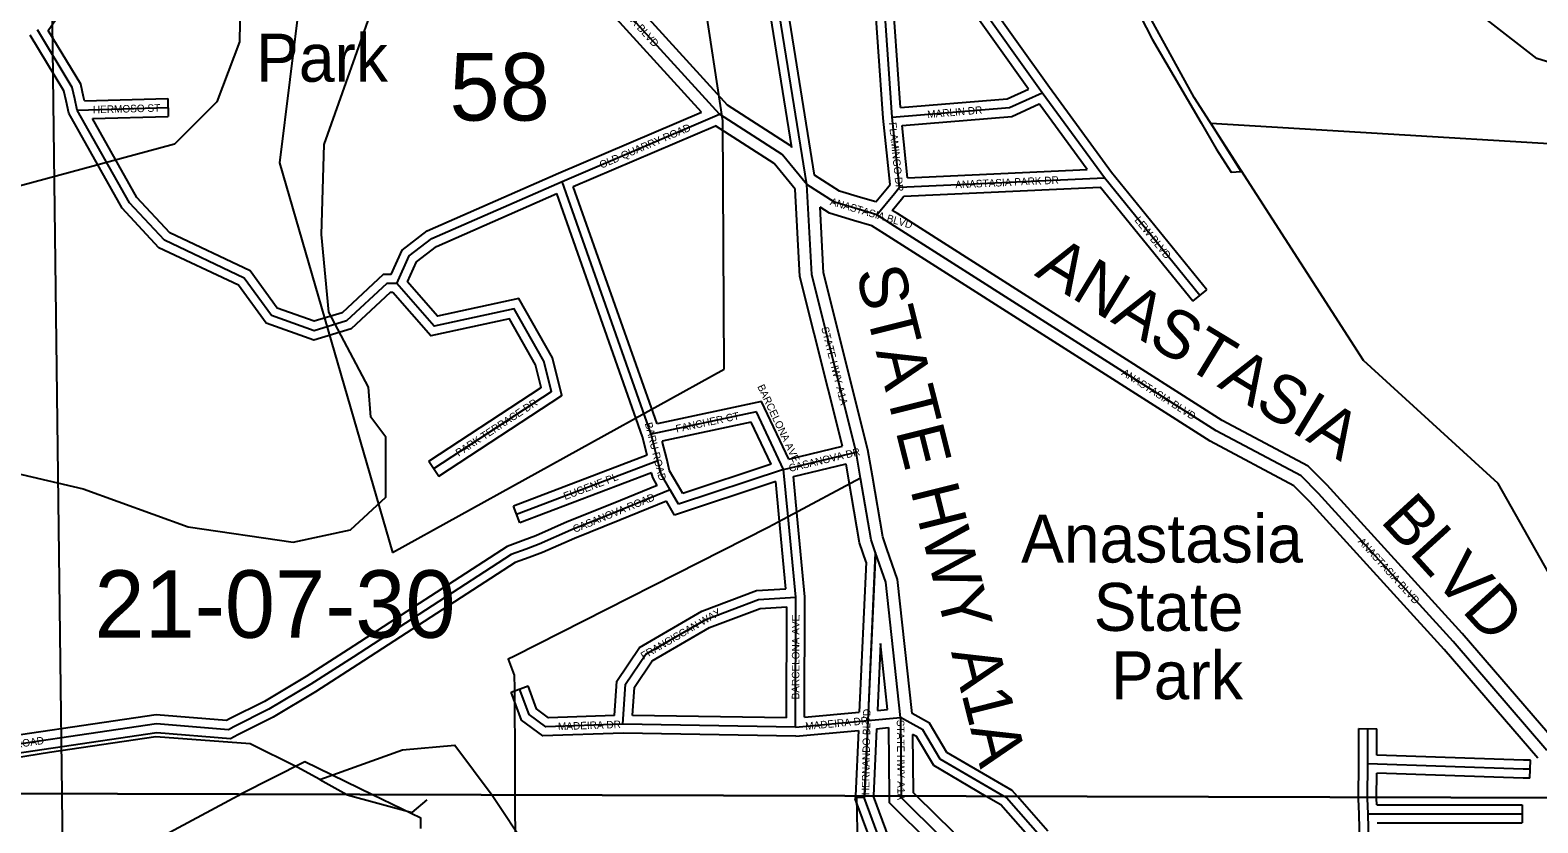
# Model space of a CAD drawing. Extents: x 418523 to 616617, y 1878279 to 2196743.
# Drawn here: x 562775 to 567803, y 2014588 to 2017231 of the extents above; entities that cross this region are included whole.
import ezdxf

# ---------------------------------------------------------------- set-up
doc = ezdxf.new("R2010")
doc.units = 0
for name, color, linetype in [('Level 1', 7, 'Continuous'), ('Level 2', 7, 'Continuous'), ('Level 22', 7, 'Continuous'), ('Level 23', 7, 'Continuous'), ('Level 28', 7, 'Continuous'), ('Level 31', 7, 'Continuous'), ('Level 32', 7, 'Continuous'), ('Level 34', 7, 'Continuous'), ('Level 5', 7, 'Continuous'), ('Level 57', 7, 'Continuous'), ('Level 63', 7, 'Continuous'), ('Level 7', 7, 'Continuous'), ('Level 8', 7, 'Continuous')]:
    doc.layers.add(name, color=color, linetype=linetype)

msp = doc.modelspace()

# ---------------------------------------------------------------- linework, layer by layer
at = {"layer": 'Level 1'}
for p, q in [((562881.106, 2014685.15), (562821.453, 2019532.989)), ((565085.387, 2016928.422), (564686.129, 2019526.056)), ((563761.668, 2018043.316), (563606.523, 2016789.361)), ((565089.875, 2016101.194), (565085.387, 2016928.422)), ((563606.523, 2016789.361), (563983.027, 2015489.645)), ((563983.027, 2015489.645), (565089.875, 2016101.194)), ((562889.28, 2014020.741), (562881.105, 2014685.15))]:
    msp.add_line(p, q, dxfattribs=at)
at = {"layer": 'Level 22'}
for p, q in [((565074.405, 2016950.836), (564442.595, 2017644.459)), ((565598.732, 2016615.695), (565532.541, 2016635.132)), ((565645.565, 2016585.758), (565598.732, 2016615.695)), ((566321.482, 2016155.701), (565645.565, 2016585.758)), ((565544.587, 2015737.953), (565529.904, 2015824.177)), ((565579.259, 2015532.036), (565544.587, 2015737.953)), ((565594.365, 2015488.723), (565579.259, 2015532.036)), ((565677.636, 2014940.118), (565679.795, 2014677.581)), ((565679.794, 2014677.581), (565679.829, 2014673.186))]:
    msp.add_line(p, q, dxfattribs=at)
for points in [[(565365.72, 2016716.642), (565282.614, 2016816.856), (565074.405, 2016950.836)], [(565529.904, 2015824.177), (565381.455, 2016416.22), (565365.72, 2016716.642)], [(565532.541, 2016635.132), (565457.167, 2016657.866), (565365.72, 2016716.642)], [(567071.802, 2015686.564), (567013.626, 2015744.891), (566730.649, 2015895.773), (566321.482, 2016155.701)], [(567833.569, 2014829.755), (567520.667, 2015193.443), (567071.802, 2015686.564)], [(565677.636, 2014940.118), (565628.67, 2015390.451), (565594.365, 2015488.723)], [(565900.773, 2014298.436), (565818, 2014536.473), (565679.829, 2014673.186)]]:
    msp.add_lwpolyline(points, dxfattribs=at)
at = {"layer": 'Level 23'}
for p, q in [((565014.015, 2016957.732), (564405.484, 2017625.801)), ((565100.453, 2016981.641), (564516.819, 2017622.374)), ((565595.145, 2016658.438), (565544.092, 2016673.429)), ((565581.993, 2016578.919), (565521.271, 2016596.751)), ((565667.109, 2016619.462), (565649.88, 2016630.476)), ((566342.955, 2016189.451), (565667.038, 2016619.507)), ((565624.021, 2016552.054), (565581.993, 2016578.919)), ((566300.01, 2016121.952), (565624.092, 2016552.009)), ((565584.02, 2015744.667), (565569.079, 2015832.41)), ((565505.155, 2015731.238), (565495.965, 2015785.199)), ((565618.143, 2015542.013), (565584.032, 2015744.595)), ((565540.376, 2015522.057), (565505.142, 2015731.311)), ((565632.135, 2015501.896), (565618.144, 2015542.013)), ((565562.91, 2015457.45), (565540.375, 2015522.057)), ((565634.567, 2014966.181), (565610.621, 2015186.398)), ((565637.914, 2014906.228), (565639.792, 2014677.688)), ((565718.11, 2014882.939), (565719.695, 2014690.014)), ((565732.405, 2014677.438), (565719.695, 2014690.015)), ((565639.791, 2014677.688), (565639.966, 2014656.357))]:
    msp.add_line(p, q, dxfattribs=at)
for points in [[(565315.45, 2016839.923), (565309.458, 2016847.148), (565100.454, 2016981.641)], [(565326.467, 2016701.311), (565255.77, 2016786.562), (565060.414, 2016912.272)], [(565544.092, 2016673.429), (565474.082, 2016694.546), (565391.068, 2016747.901)], [(565483.705, 2015843.961), (565341.712, 2016410.254), (565326.467, 2016701.311)], [(565569.079, 2015832.411), (565421.199, 2016422.186), (565409.749, 2016640.793)], [(565520.99, 2016596.836), (565440.253, 2016621.186), (565409.749, 2016640.793)], [(567100.769, 2015714.166), (567037.724, 2015777.374), (566750.812, 2015930.353), (566342.93, 2016189.466)], [(567042.837, 2015658.961), (566989.529, 2015712.409), (566710.485, 2015861.193), (566300.033, 2016121.937)], [(567863.891, 2014855.843), (567550.625, 2015219.956), (567100.77, 2015714.166)], [(567803.245, 2014803.666), (567490.71, 2015166.931), (567042.836, 2015658.961)], [(565716.508, 2014952.677), (565667.942, 2015399.317), (565632.132, 2015501.906)], [(565861.909, 2014288.412), (565783.267, 2014514.568), (565639.966, 2014656.356)], [(565934.432, 2014323.433), (565852.733, 2014558.378), (565732.404, 2014677.438)]]:
    msp.add_lwpolyline(points, dxfattribs=at)
at = {"layer": 'Level 31'}
for p, q in [((565365.72, 2016716.642), (565139.425, 2018119.841)), ((566149.928, 2017022.725), (565726.387, 2017615.808)), ((562931.989, 2016964.96), (562923.842, 2017002.073)), ((566357.773, 2016738.923), (566149.928, 2017022.725)), ((562931.989, 2016964.96), (563234.361, 2016972.918)), ((564548.692, 2016727.042), (565074.405, 2016950.836)), ((565674.072, 2016707.514), (565649.61, 2016940.681)), ((564846.413, 2015884.426), (564548.692, 2016727.042)), ((565674.072, 2016707.514), (566357.773, 2016738.923)), ((566675.65, 2016346.483), (566357.773, 2016738.923)), ((565196.815, 2015958.466), (564846.413, 2015884.426)), ((565287.935, 2015766.228), (565196.815, 2015958.466)), ((564868.694, 2015795.273), (564846.413, 2015884.426)), ((564868.694, 2015795.273), (564397.273, 2015616.441)), ((565287.935, 2015766.228), (565529.904, 2015824.177)), ((565287.935, 2015766.228), (564937.427, 2015650.729)), ((565303.073, 2015608.362), (565287.935, 2015766.228)), ((564937.427, 2015650.729), (564909.655, 2015698.436)), ((565328.401, 2015341.009), (565303.073, 2015608.362)), ((565594.365, 2015488.723), (565568.897, 2014929.841)), ((565327.328, 2014907.529), (565328.401, 2015341.009)), ((565568.897, 2014929.841), (565677.636, 2014940.118)), ((565327.328, 2014907.529), (564752.091, 2014917.326)), ((565327.328, 2014907.529), (565568.897, 2014929.841)), ((565568.897, 2014929.841), (565557.062, 2014677.912)), ((567236.011, 2014785.016), (567236.295, 2014902.478)), ((566023.6, 2014676.651), (565810.412, 2014801.236)), ((567235.435, 2014673.372), (567236.011, 2014785.016)), ((567754.816, 2014767.759), (567236.011, 2014785.016)), ((567777.95, 2014766.976), (567754.816, 2014767.759)), ((565557.061, 2014677.912), (565556.854, 2014673.491)), ((565617.934, 2014507.874), (565556.854, 2014673.491)), ((567236.874, 2014618.459), (567750.969, 2014618.668)), ((567242.907, 2014361.336), (567236.874, 2014618.459))]:
    msp.add_line(p, q, dxfattribs=at)
for points in [[(565649.61, 2016940.681), (565617.485, 2017407.699), (565726.387, 2017615.808)], [(562923.842, 2017002.073), (562915.381, 2017039.916), (562799.24, 2017231.861)], [(565649.61, 2016940.681), (566041.416, 2016973.171), (566149.928, 2017022.725)], [(563489.005, 2016404.961), (563222.465, 2016530.737), (563106.15, 2016655.769), (562931.989, 2016964.96)], [(563997.641, 2016386.586), (564039.39, 2016478.486), (564114.65, 2016536.483), (564548.692, 2016727.042)], [(565598.732, 2016615.695), (565657.54, 2016686.826), (565674.072, 2016707.514)], [(563997.641, 2016386.586), (563964.046, 2016386.671), (563830.303, 2016262.271), (563721.828, 2016229.089), (563580.284, 2016279.631), (563489.005, 2016404.961)], [(564120.966, 2015769.507), (564513.347, 2016026.721), (564488.56, 2016127.154), (564389.163, 2016302.323), (564122.158, 2016244.808), (563997.641, 2016386.586)], [(564909.655, 2015698.436), (564879.359, 2015750.881), (564868.694, 2015795.273)], [(564909.655, 2015698.436), (564730.401, 2015625.426), (564578.116, 2015564.347), (564472.774, 2015517.336), (564429.313, 2015501.443)], [(564429.313, 2015501.443), (564379.19, 2015483.022), (563851.885, 2015141.053), (563711.25, 2015050.856), (563570.949, 2014967.206), (563453.847, 2014908.59), (563436.074, 2014898.816), (563196.51, 2014918.697), (562517.667, 2014818.24), (562392.577, 2014983.297)], [(564752.091, 2014917.326), (564760.98, 2015050.766), (564827.788, 2015150.606), (565028.07, 2015266.841), (565203.505, 2015332.955), (565328.401, 2015341.009)], [(564752.091, 2014917.326), (564494.707, 2014908.514), (564439.026, 2014949.746), (564407.227, 2015034.923)], [(565810.412, 2014801.236), (565752.332, 2014898.113), (565677.636, 2014940.118)], [(566151.431, 2014535.651), (566031.009, 2014672.321), (566023.599, 2014676.651)], [(567236.874, 2014618.459), (567235.413, 2014669.374), (567235.434, 2014673.372)]]:
    msp.add_lwpolyline(points, dxfattribs=at)
at = {"layer": 'Level 32'}
for p, q in [((565391.067, 2016747.901), (565169.043, 2018124.618)), ((565315.45, 2016839.923), (565114.548, 2018085.673)), ((566174.132, 2017040.45), (565750.26, 2017634.002)), ((566104.37, 2017034.898), (565730.339, 2017558.651)), ((562835.033, 2017230.658), (562969.008, 2017421.857)), ((562903.648, 2016954.144), (562894.54, 2016995.641)), ((562955.979, 2016995.601), (562953.146, 2017008.505)), ((562955.979, 2016995.601), (563233.572, 2017002.908)), ((563233.572, 2017002.908), (563235.151, 2016942.927)), ((566381.546, 2016757.238), (566174.132, 2017040.45)), ((562982.576, 2016936.28), (563235.151, 2016942.927)), ((564536.632, 2016754.512), (565014.015, 2016957.732)), ((566300.52, 2016766.324), (566140.164, 2016985.282)), ((564586.366, 2016710.473), (565060.414, 2016912.272)), ((565642.951, 2016716.626), (565619.717, 2016938.085)), ((565700.959, 2016738.78), (565682.646, 2016913.316)), ((565700.959, 2016738.781), (566300.52, 2016766.324)), ((566698.963, 2016365.366), (566381.545, 2016757.237)), ((564865.939, 2015919.214), (564586.365, 2016710.473)), ((565689.027, 2016678.168), (566344.005, 2016708.257)), ((566652.338, 2016327.6), (566344.005, 2016708.257)), ((564817.653, 2015875.771), (564531.17, 2016686.584)), ((566652.338, 2016327.6), (566698.963, 2016365.366)), ((565213.783, 2015992.714), (564865.939, 2015919.214)), ((565304.619, 2015801.071), (565213.783, 2015992.714)), ((565179.85, 2015924.217), (564883.065, 2015861.506)), ((565246.27, 2015784.086), (565179.85, 2015924.217)), ((564833.125, 2015813.866), (564817.653, 2015875.771)), ((564897.865, 2015802.281), (564883.065, 2015861.506)), ((565304.619, 2015801.072), (565483.705, 2015843.961)), ((564104.519, 2015794.598), (564137.414, 2015744.417)), ((564833.125, 2015813.866), (564386.632, 2015644.49)), ((564847.482, 2015755.138), (564407.915, 2015588.39)), ((565246.27, 2015784.086), (564951.126, 2015686.829)), ((565320.289, 2015743.126), (565495.965, 2015785.198)), ((565332.937, 2015611.225), (565320.289, 2015743.126)), ((565261.657, 2015725.98), (564923.73, 2015614.626)), ((564951.126, 2015686.829), (564935.583, 2015713.529)), ((565273.21, 2015605.498), (565261.657, 2015725.981)), ((564407.915, 2015588.39), (564386.632, 2015644.49)), ((564923.73, 2015614.626), (564896.839, 2015660.821)), ((565295.619, 2015368.957), (565273.207, 2015605.532)), ((565358.406, 2015342.388), (565332.94, 2015611.191)), ((565562.91, 2015457.45), (565540.119, 2014957.31)), ((565357.41, 2014940.435), (565358.406, 2015342.389)), ((565297.405, 2014938.042), (565298.323, 2015309.006)), ((565610.621, 2015186.398), (565600.44, 2014962.955)), ((564379.121, 2015024.431), (564435.334, 2015045.416)), ((565297.404, 2014938.042), (564784.121, 2014946.784)), ((565357.411, 2014940.435), (565540.118, 2014957.31)), ((565600.44, 2014962.955), (565634.567, 2014966.181)), ((565328.456, 2014877.504), (564752.35, 2014887.316)), ((565328.457, 2014877.504), (565537.312, 2014896.794)), ((565537.312, 2014896.794), (565527.033, 2014677.993)), ((565597.645, 2014902.422), (565587.108, 2014678.16)), ((565597.644, 2014902.422), (565637.913, 2014906.228)), ((567206.011, 2014785.089), (567206.295, 2014902.55)), ((567206.295, 2014902.55), (567266.296, 2014902.405)), ((567266.083, 2014814.033), (567266.296, 2014902.405)), ((567205.434, 2014673.454), (567206.01, 2014785.172)), ((567755.814, 2014797.743), (567266.083, 2014814.033)), ((567778.966, 2014796.959), (567755.831, 2014797.742)), ((567776.936, 2014736.992), (567778.966, 2014796.959)), ((565963.865, 2014676.812), (565788.636, 2014779.213)), ((567265.435, 2014673.291), (567265.852, 2014754.006)), ((567753.819, 2014737.775), (567265.852, 2014754.006)), ((567776.936, 2014736.992), (567753.801, 2014737.776)), ((565527.032, 2014677.993), (565526.601, 2014668.819)), ((565574.924, 2014537.791), (565526.601, 2014668.818)), ((565587.23, 2014677.83), (565587.108, 2014678.161)), ((565647.351, 2014514.814), (565587.229, 2014677.83)), ((566169.284, 2014560.77), (566067.283, 2014676.531)), ((567266.026, 2014648.47), (567750.957, 2014648.668)), ((567750.957, 2014648.668), (567750.982, 2014588.667)), ((567212.974, 2014358.122), (567206.882, 2014617.755)), ((567267.589, 2014588.47), (567750.982, 2014588.667))]:
    msp.add_line(p, q, dxfattribs=at)
for points in [[(565619.717, 2016938.086), (565586.973, 2017414.098), (565690.649, 2017612.216)], [(565677.453, 2016973.091), (565647.996, 2017401.301), (565730.339, 2017558.652)], [(562894.54, 2016995.641), (562887.175, 2017028.583), (562774.852, 2017214.217)], [(562953.12, 2017008.619), (562943.589, 2017051.249), (562835.032, 2017230.659)], [(565677.452, 2016973.091), (566033.717, 2017002.636), (566104.369, 2017034.899)], [(563469.27, 2016381.101), (563204.435, 2016506.071), (563081.759, 2016637.942), (562903.648, 2016954.145)], [(565682.646, 2016913.316), (566049.115, 2016943.705), (566140.164, 2016985.282)], [(563508.743, 2016428.821), (563240.494, 2016555.403), (563130.54, 2016673.596), (562982.577, 2016936.28)], [(563978.341, 2016416.635), (564015.164, 2016497.692), (564099.237, 2016562.481), (564536.632, 2016754.512)], [(565595.145, 2016658.438), (565634.26, 2016705.75), (565642.951, 2016716.625)], [(564032.972, 2016391.821), (564063.617, 2016459.281), (564130.062, 2016510.485), (564531.17, 2016686.583)], [(565649.88, 2016630.475), (565680.821, 2016667.902), (565689.027, 2016678.168)], [(563978.342, 2016416.634), (563952.283, 2016416.701), (563814.925, 2016288.941), (563722.556, 2016260.685), (563599.087, 2016304.773), (563508.743, 2016428.821)], [(564137.414, 2015744.417), (564547.565, 2016013.28), (564516.696, 2016138.361), (564404.383, 2016336.291), (564133.07, 2016277.847), (564032.972, 2016391.821)], [(563984.031, 2016356.619), (563975.81, 2016356.64), (563845.68, 2016235.603), (563721.099, 2016197.493), (563561.48, 2016254.49), (563469.27, 2016381.101)], [(564104.519, 2015794.598), (564479.13, 2016040.163), (564460.425, 2016115.947), (564373.943, 2016268.356), (564111.247, 2016211.769), (563984.032, 2016356.618)], [(564935.633, 2015713.443), (564907.513, 2015762.119), (564897.865, 2015802.281)], [(564866.46, 2015713.236), (564851.205, 2015739.641), (564847.482, 2015755.138)], [(564866.46, 2015713.236), (564719.159, 2015653.241), (564566.415, 2015591.978), (564461.495, 2015545.156), (564419.01, 2015529.62)], [(564896.839, 2015660.821), (564741.644, 2015597.611), (564589.818, 2015536.716), (564484.052, 2015489.516), (564439.616, 2015473.267)], [(564418.964, 2015529.602), (564365.685, 2015510.021), (563835.625, 2015166.265), (563695.466, 2015076.375), (563556.533, 2014993.541), (563439.9, 2014935.157), (563429.542, 2014929.461), (563195.542, 2014948.881), (562530.847, 2014850.517), (562416.487, 2015001.418)], [(564439.662, 2015473.285), (564392.694, 2015456.022), (563868.145, 2015115.841), (563727.035, 2015025.339), (563585.365, 2014940.873), (563467.795, 2014882.021), (563442.605, 2014868.171), (563197.478, 2014888.513), (562504.486, 2014785.962), (562368.666, 2014965.177)], [(564723.96, 2014946.38), (564731.58, 2015060.776), (564806.719, 2015173.066), (565015.163, 2015294.038), (565197.111, 2015362.606), (565295.619, 2015368.957)], [(564784.122, 2014946.784), (564790.381, 2015040.757), (564848.857, 2015128.146), (565040.978, 2015239.646), (565209.899, 2015303.304), (565298.322, 2015309.006)], [(564723.96, 2014946.379), (564504.145, 2014938.856), (564464.023, 2014968.566), (564435.334, 2015045.416)], [(564752.35, 2014887.316), (564485.268, 2014878.172), (564414.03, 2014930.926), (564379.121, 2015024.431)], [(565832.19, 2014823.256), (565773.972, 2014920.363), (565716.509, 2014952.677)], [(565788.636, 2014779.213), (565730.692, 2014875.863), (565718.11, 2014882.939)], [(566067.284, 2014676.531), (566050.322, 2014695.782), (565832.19, 2014823.256)], [(566118.519, 2014527.625), (566011.696, 2014648.859), (565963.864, 2014676.812)], [(567206.882, 2014617.755), (567205.409, 2014669.021), (567205.433, 2014673.454)], [(567266.027, 2014648.471), (567265.416, 2014669.727), (567265.434, 2014673.291)]]:
    msp.add_lwpolyline(points, dxfattribs=at)
at = {"layer": 'Level 5'}
msp.add_line((563740.75, 2014732.464), (563831.491, 2014682.579), dxfattribs=at)
for points in [[(567869.335, 2015369.358), (567670.405, 2015720.134), (567221.577, 2016130.058), (566657.518, 2017007.201), (566317.719, 2017625.201), (565852.479, 2018118.556), (565512.65, 2018728.216), (564964.605, 2019396.895), (564656.904, 2019622.986), (564390.466, 2019723.876), (564174.477, 2019966.349), (563641.73, 2020209.808), (563508.675, 2020301.958), (563300.956, 2020519.361), (563234.623, 2020627.962), (562636.299, 2021213.439), (562520.47, 2021488.924), (562520.67, 2021547.285), (562470.808, 2021597.466), (562421.413, 2021797.67), (562321.997, 2021989.733), (562116.039, 2022749.028)], [(568773.287, 2016483.515), (568907.028, 2016599.799), (568932.496, 2016733.082), (568874.264, 2016774.962), (568449.214, 2016809.678), (567991.558, 2017077.919), (567800.022, 2017136.888), (567326.055, 2017505.231), (566943.988, 2017939.956), (566427.852, 2018166.705), (566344.748, 2018250.336), (566371.39, 2018750.447), (566288.485, 2018900.77), (566273.217, 2019325.989), (566223.624, 2019459.531), (566074.216, 2019668.425), (566058.461, 2019951.901), (565975.388, 2020035.521), (565775.353, 2020044.51)], [(563740.75, 2014732.464), (563665.887, 2014774.404), (563508.706, 2014852.247), (563194.355, 2014874.996), (562839.875, 2014822.796), (562488.07, 2014766.581), (562365.001, 2014949.932), (562332.881, 2015037.144), (562233.177, 2015137.515), (562116.494, 2015146.204), (561966.082, 2015029.99), (561923.914, 2014888.396), (561865.334, 2014813.573), (561373.095, 2014690.125), (561371.988, 2014689.231)], [(563831.49, 2014682.579), (563832.282, 2014682.144), (564048.868, 2014623.106), (564099.019, 2014664.626)]]:
    msp.add_lwpolyline(points, dxfattribs=at)
at = {"layer": 'Level 63'}
for points in [[(537381.015, 2014754.121), (576999.64, 2014646.963), (577097.813, 2060104.5), (537528.7, 2060211.986), (537381.015, 2014754.121)], [(537233.895, 1969297.112), (576901.845, 1969190.287), (576999.639, 2014646.963), (537381.014, 2014754.121), (537233.895, 1969297.112)]]:
    msp.add_lwpolyline(points, dxfattribs=at)
at = {"layer": 'Level 7'}
for points in [[(562660.385, 2015769.695), (562951.934, 2015702.056), (563301.665, 2015575.868), (563651.634, 2015524.711), (563843.497, 2015565.764), (563960.568, 2015673.778), (563961.185, 2015873.853), (563911.392, 2015940.704), (563903.38, 2016040.776), (563770.823, 2016291.29), (563746.627, 2016549.786), (563755.942, 2016849.862), (563932.608, 2017349.486), (563924.984, 2017566.261), (563892, 2017683.073), (563717.553, 2017867.026), (563484.038, 2017842.772), (563473.61, 2017192.567), (563397.931, 2016992.751), (563255.76, 2016851.496), (562738.45, 2016711.447)], [(563740.75, 2014732.464), (564016.175, 2014831.61), (564191.308, 2014847.732), (564315.28, 2014681.271)], [(564315.279, 2014681.271), (564315.793, 2014680.58), (564431.949, 2014505.157)]]:
    msp.add_lwpolyline(points, dxfattribs=at)
at = {"layer": 'Level 8'}
for points in [[(565850.22, 2018090.766), (565975.225, 2017959.765), (566267.237, 2017653.761), (566337.24, 2017552.76), (566517.251, 2017200.754), (566680.26, 2016922.75), (566730.263, 2016835.748), (566780.265, 2016757.746), (566814.266, 2016759.747), (566712.26, 2016920.75), (568450.304, 2016816.768), (568875.314, 2016781.772), (569786.336, 2016715.782), (570616.357, 2016647.791), (570741.365, 2016343.786), (570773.377, 2015759.772), (570830.384, 2015451.766), (570938.391, 2015192.761), (571035.971, 2014663.093)], [(565557.472, 2014677.911), (565569.269, 2014929.691), (565594.26, 2015488.704), (565579.259, 2015531.705), (565544.255, 2015737.709), (565303.25, 2015608.703), (565236.25, 2015572.701), (564390.238, 2015144.681), (564369.237, 2015134.681), (564389.239, 2015080.68), (564390.24, 2015036.679), (564391.245, 2014771.673), (564391.587, 2014681.064)], [(563916.261, 2014682.35), (563691.227, 2014791.665), (563477.847, 2014683.536)], [(563477.846, 2014683.536), (563468.223, 2014678.66), (561923.201, 2013850.621), (562022.206, 2013708.62), (562064.209, 2013583.617), (562030.21, 2013474.615), (561930.209, 2013408.611), (561688.204, 2013384.608), (561613.2, 2013484.61), (561597.197, 2013693.614), (560794.185, 2013283.596), (560416.179, 2013098.586), (560319.178, 2013050.584), (560283.178, 2013023.583), (560033.174, 2012917.577)], [(564078.239, 2014569.665), (564078.239, 2014603.666), (563916.26, 2014682.35)], [(564391.586, 2014681.064), (564392.248, 2014506.666)], [(565535.275, 2014507.681), (565532.272, 2014673.684), (565557.273, 2014673.685), (565557.471, 2014677.911)]]:
    msp.add_lwpolyline(points, dxfattribs=at)

# ---------------------------------------------------------------- texts
at = {"layer": 'Level 2'}
for s, p in [('58', (564173.486, 2016929.865)), ('21-07-30', (562989.369, 2015205.421))]:
    msp.add_text(s, height=225, dxfattribs=at).set_placement(p)
at = {"layer": 'Level 28'}
for s, rotation, p in [('ANASTASIA', 328.706558, (566121.178, 2016415.113)), ('STATE HWY A1A', 284.075033, (565527.877, 2016425.845)), ('BLVD', 312.3093, (567274.504, 2015593.836))]:
    msp.add_text(s, height=160, rotation=rotation, dxfattribs=at).set_placement(p)
at = {"layer": 'Level 34'}
for s, height, rotation, p in [('ANASTASIA BLVD', 24.99916, 312.328969, (564664.005, 2017382.827)), ('HERMOSO ST', 25, 1.507036, (562984.325, 2016953.835)), ('MARLIN DR', 25, 4.739606, (565767.917, 2016937.949)), ('OLD QUARRY ROAD', 25, 23.058464, (564679.95, 2016769.336)), ('FLAMINGO DR', 25, 275.988175, (565638.911, 2016922.875)), ('ANASTASIA PARK DR', 24.99916, 2.629608, (565860.768, 2016703.581)), ('ANASTASIA BLVD', 25, 343.633739, (565440.63, 2016649.097)), ('LEW BLVD', 25, 309.006567, (566456.445, 2016597.246)), ('STATE HWY A1A', 25, 284.075033, (565413.09, 2016238.673)), ('ANASTASIA BLVD', 25, 327.572964, (566412.49, 2016083.082)), ('BARCELONA AVE', 25, 295.359506, (565199.286, 2016043.111)), ('PARK TERRACE DR', 25, 33.244847, (564203.892, 2015808.924)), ('FANCHER CT', 25, 11.930614, (564930.827, 2015889.487)), ('BARU ROAD', 25, 284.030878, (564824.58, 2015920.239)), ('CASANOVA DR', 25, 13.467417, (565308.453, 2015758.291)), ('EUGENE PL', 24.9992, 20.773417, (564559.234, 2015664.512)), ('CASANOVA ROAD', 25, 22.160833, (564590.829, 2015554.957)), ('ANASTASIA BLVD', 25, 312.309264, (567201.762, 2015525.224)), ('FRANCISCAN WAY', 25, 30.128403, (564820.199, 2015131.751)), ('BARCELONA AVE', 25, 89.857122, (565340.053, 2014999.986)), ('MADEIRA DR', 25, 5.276294, (565361.289, 2014898.114)), ('HERNANDO BLVD', 25, 89.108572, (565573.274, 2014680.474)), ('MADEIRA DR', 25, 1.960047, (564535.531, 2014897.406)), ('STATE HWY A1A', 25, 270.469953, (565665.205, 2014931.822)), ('CASANOVA ROAD', 24.99916, 8.417064, (562533.71, 2014808.989))]:
    msp.add_text(s, height=height, rotation=rotation, dxfattribs=at).set_placement(p)
at = {"layer": 'Level 57'}
for s, p in [('Park', (563528.308, 2017059.276)), ('Anastasia', (566079.853, 2015456.285)), ('State', (566321.96, 2015228.336)), ('Park', (566379.484, 2015000.386))]:
    msp.add_text(s, height=160, dxfattribs=at).set_placement(p)

doc.saveas('drawing.dxf')
